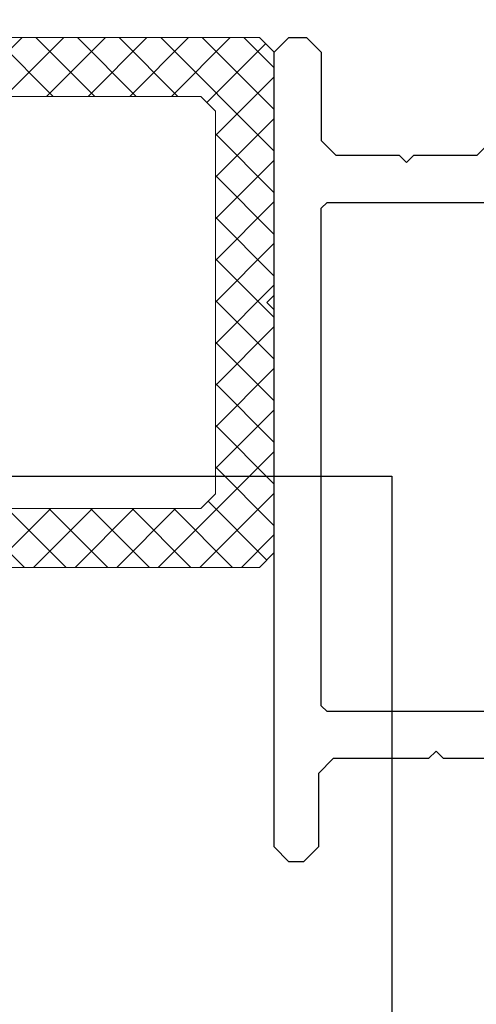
# Model space of a CAD drawing. Header units: millimetres. Extents: x -637441 to -130928, y -380379 to -53767.
# Tile 338 of 390: x -337385 to -337369, y -152169 to -152135. Entities that reach past the tile are written whole.
import ezdxf

# ---------------------------------------------------------------- set-up
doc = ezdxf.new("R2010")
doc.units = ezdxf.units.MM
doc.header["$LTSCALE"] = 10
for name, color, linetype in [('AL_1', 187, 'Continuous'), ('AL_3', 7, 'Continuous'), ('CrossSectionsProfils', 7, 'Continuous')]:
    doc.layers.add(name, color=color, linetype=linetype)
for name, color, linetype, lineweight in [('CKTEXTY_MALE', 7, 'Continuous', 25), ('MB-kreskowanie', 8, 'Continuous', 5), ('MB-uszczelki_tworzywa', 8, 'Continuous', 9)]:
    doc.layers.add(name, color=color, linetype=linetype, lineweight=lineweight)

# ---------------------------------------------------------------- blocks, each defined once
blk = doc.blocks.new('*U807')
at = {"layer": 'AL_1'}
h = blk.add_hatch(dxfattribs=at)
h.set_pattern_fill('MINERAL WOOL', color=256, scale=100)
h.set_pattern_definition([(0, (-256.3881581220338, 1.821747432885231e-14), (0, 100), []), (68.1986, (-236.3881581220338, 25.00000000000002), (-40.00248974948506, -0.003720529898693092), [53.84999999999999, -53.84999999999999]), (111.8014, (-236.3881581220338, 25.00000000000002), (-40.00248974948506, 0.003720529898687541), [53.84999999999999, -53.84999999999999]), (90, (-236.3881581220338, 18.40000000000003), (-40, 2.449293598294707e-15), [6.600000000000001, -93.40000000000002]), (90, (-256.3881581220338, 75.00000000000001), (-40, 2.449293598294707e-15), [6.600000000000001, -93.40000000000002]), (11.3099, (-256.3881581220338, 1.821747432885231e-14), (-39.99996459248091, -1.655210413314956e-05), [7.84, -494.21, 7.84, -509.9000000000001]), (11.3099, (-256.3881581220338, 100), (-39.99996459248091, -1.655210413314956e-05), [7.84, -494.21, 7.84, -509.9000000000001]), (26.5651, (-248.6958581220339, 1.538500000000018), (-40.00003617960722, 1.063649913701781e-05), [2.75, -220.85]), (33.6901, (-246.2342581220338, 2.769300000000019), (-39.99998584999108, -2.267113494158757e-05), [2.218699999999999, -718.8914999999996]), (33.6901, (-246.2342581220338, 102.7693), (-39.99998584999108, -2.267113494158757e-05), [2.218699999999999, -718.8914999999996]), (33.6901, (-246.2342581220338, 202.7693000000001), (-39.99998584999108, -2.267113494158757e-05), [2.218699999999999, -718.8914999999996]), (33.6901, (-246.2342581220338, 302.7693000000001), (-39.99998584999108, -2.267113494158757e-05), [2.218699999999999, -718.8914999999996]), (45, (-244.3881581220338, 4.000000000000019), (-40.00004066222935, 0), [5.656900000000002, -277.1858000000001]), (45, (-244.3881581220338, 104), (-40.00004066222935, 0), [5.656900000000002, -277.1858000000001]), (63.43480000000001, (-240.3881581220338, 8.000000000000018), (-40.00003617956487, 5.91767340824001e-05), [7.155299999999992, -440.0581999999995]), (63.43480000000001, (-240.3881581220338, 108), (-40.00003617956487, 5.91767340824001e-05), [7.155299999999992, -440.0581999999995]), (63.43480000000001, (-240.3881581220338, 208.0000000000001), (-40.00003617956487, 5.91767340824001e-05), [7.155299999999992, -440.0581999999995]), (63.43480000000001, (-240.3881581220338, 308.0000000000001), (-40.00003617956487, 5.91767340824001e-05), [7.155299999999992, -440.0581999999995]), (78.6901, (-237.1881581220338, 14.40000000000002), (-39.99996459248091, 1.655210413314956e-05), [4.0793, -199.8815]), (78.6901, (-237.1881581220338, 114.4), (-39.99996459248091, 1.655210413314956e-05), [4.0793, -199.8815]), (168.6901, (-256.3881581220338, 1.821747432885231e-14), (-39.99996459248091, 1.655210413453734e-05), [7.84, -494.21, 7.84, -509.9000000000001]), (168.6901, (-256.3881581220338, 100), (-39.99996459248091, 1.655210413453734e-05), [7.84, -494.21, 7.84, -509.9000000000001]), (153.4349, (-264.0804581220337, 1.538500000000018), (-40.00003617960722, -1.063649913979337e-05), [2.75, -220.85]), (146.3099, (-266.5420581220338, 2.769300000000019), (-39.99998584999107, 2.267113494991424e-05), [2.2187, -718.8915]), (146.3099, (-266.5420581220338, 102.7693), (-39.99998584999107, 2.267113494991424e-05), [2.2187, -718.8915]), (146.3099, (-266.5420581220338, 202.7693000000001), (-39.99998584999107, 2.267113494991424e-05), [2.2187, -718.8915]), (146.3099, (-266.5420581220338, 302.7693000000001), (-39.99998584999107, 2.267113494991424e-05), [2.2187, -718.8915]), (135, (-268.3881581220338, 4.000000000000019), (-40.00004066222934, 2.775557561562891e-15), [5.656900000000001, -277.1858]), (135, (-268.3881581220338, 104), (-40.00004066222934, 2.775557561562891e-15), [5.656900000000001, -277.1858]), (116.5652, (-272.3881581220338, 8.000000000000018), (-40.00003617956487, -5.917673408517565e-05), [7.1553, -440.0582]), (116.5652, (-272.3881581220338, 108), (-40.00003617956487, -5.917673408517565e-05), [7.1553, -440.0582]), (116.5652, (-272.3881581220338, 208.0000000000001), (-40.00003617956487, -5.917673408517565e-05), [7.1553, -440.0582]), (116.5652, (-272.3881581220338, 308.0000000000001), (-40.00003617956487, -5.917673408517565e-05), [7.1553, -440.0582]), (101.3098999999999, (-275.5881581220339, 14.40000000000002), (-39.99996459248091, -1.655210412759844e-05), [4.079299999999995, -199.8814999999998]), (101.3098999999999, (-275.5881581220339, 114.4), (-39.99996459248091, -1.655210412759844e-05), [4.079299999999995, -199.8814999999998]), (333.4349, (-228.6958581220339, -1.538499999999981), (40.00003617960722, 1.063649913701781e-05), [2.75, -220.85]), (206.5651, (-284.0804581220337, -1.538499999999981), (40.00003617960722, -1.063649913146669e-05), [2.75, -220.85]), (326.3099, (-226.2342581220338, -2.769299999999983), (39.99998584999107, -2.267113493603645e-05), [2.2187, -718.8915]), (326.3099, (-226.2342581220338, -102.7693), (39.99998584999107, -2.267113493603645e-05), [2.2187, -718.8915]), (326.3099, (-226.2342581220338, -202.7693), (39.99998584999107, -2.267113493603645e-05), [2.2187, -718.8915]), (326.3099, (-226.2342581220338, -302.7693), (39.99998584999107, -2.267113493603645e-05), [2.2187, -718.8915]), (213.6901, (-286.5420581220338, -2.769299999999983), (39.99998584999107, 2.267113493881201e-05), [2.218699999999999, -718.8914999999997]), (213.6901, (-286.5420581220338, -102.7693), (39.99998584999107, 2.267113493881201e-05), [2.218699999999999, -718.8914999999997]), (213.6901, (-286.5420581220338, -202.7693), (39.99998584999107, 2.267113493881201e-05), [2.218699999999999, -718.8914999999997]), (213.6901, (-286.5420581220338, -302.7693), (39.99998584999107, 2.267113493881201e-05), [2.218699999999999, -718.8914999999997]), (315, (-224.3881581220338, -3.999999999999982), (40.00004066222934, -8.326672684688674e-15), [5.656900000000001, -277.1858]), (315, (-224.3881581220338, -104), (40.00004066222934, -8.326672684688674e-15), [5.656900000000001, -277.1858]), (225, (-288.3881581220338, -3.999999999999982), (40.00004066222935, -5.551115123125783e-15), [5.656900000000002, -277.1858000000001]), (225, (-288.3881581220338, -104), (40.00004066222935, -5.551115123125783e-15), [5.656900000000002, -277.1858000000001]), (296.5652000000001, (-220.3881581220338, -7.999999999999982), (40.00003617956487, 5.917673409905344e-05), [7.155300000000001, -440.0582000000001]), (296.5652000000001, (-220.3881581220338, -108), (40.00003617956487, 5.917673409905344e-05), [7.155300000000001, -440.0582000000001]), (296.5652000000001, (-220.3881581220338, -207.9999999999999), (40.00003617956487, 5.917673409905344e-05), [7.155300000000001, -440.0582000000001]), (296.5652000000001, (-220.3881581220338, -307.9999999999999), (40.00003617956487, 5.917673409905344e-05), [7.155300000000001, -440.0582000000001]), (243.4348, (-292.3881581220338, -7.999999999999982), (40.00003617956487, -5.917673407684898e-05), [7.1553, -440.0582]), (243.4348, (-292.3881581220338, -108), (40.00003617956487, -5.917673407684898e-05), [7.1553, -440.0582]), (243.4348, (-292.3881581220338, -207.9999999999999), (40.00003617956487, -5.917673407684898e-05), [7.1553, -440.0582]), (243.4348, (-292.3881581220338, -307.9999999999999), (40.00003617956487, -5.917673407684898e-05), [7.1553, -440.0582]), (281.3099, (-217.1881581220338, -14.39999999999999), (39.99996459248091, 1.655210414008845e-05), [4.079299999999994, -199.8814999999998]), (281.3099, (-217.1881581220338, -114.4), (39.99996459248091, 1.655210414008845e-05), [4.079299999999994, -199.8814999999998]), (258.6901, (-295.5881581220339, -14.39999999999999), (39.99996459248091, -1.655210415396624e-05), [4.0793, -199.8815]), (258.6901, (-295.5881581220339, -114.4), (39.99996459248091, -1.655210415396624e-05), [4.0793, -199.8815])])
h.paths.add_polyline_path([(-670.1381581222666, -99.99999999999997), (0, -100), (0, 0), (-670.1381581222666, 4.761618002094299e-14)])
at = {"layer": 'AL_3'}
blk.add_lwpolyline([(-670.1381581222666, -99.99999999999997), (0, -100), (0, 0), (-670.1381581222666, 4.761618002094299e-14)], close=True, dxfattribs=at)
blk = doc.blocks.new('K43_2105_X', base_point=(1276.173828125, 1370.8251953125))
at = {"layer": 'CrossSectionsProfils', "flags": 128}
for points in [[(1289.473876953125, 1359.3251953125), (1289.673828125, 1359.525146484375), (1289.673828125, 1361.125244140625), (1289.473876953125, 1361.3251953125), (1282.673828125, 1361.3251953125), (1282.173828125, 1361.8251953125), (1282.173828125, 1365.0751953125), (1281.923828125, 1365.3251953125), (1282.173828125, 1365.5751953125), (1282.173828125, 1368.8251953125), (1282.673828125, 1369.3251953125), (1285.173828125, 1369.3251953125), (1285.673828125, 1369.8251953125), (1285.673828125, 1370.3251953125), (1285.173828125, 1370.8251953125), (1258.173828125, 1370.8251953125), (1257.673828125, 1370.3251953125), (1257.673828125, 1369.725219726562), (1258.173828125, 1369.225219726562), (1261.173828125, 1369.225219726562), (1261.673828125, 1368.725219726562), (1261.673828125, 1366.5751953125), (1261.923828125, 1366.3251953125), (1261.673828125, 1366.0751953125), (1261.673828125, 1363.925170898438), (1261.173828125, 1363.425170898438), (1258.173828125, 1363.425170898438), (1257.673828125, 1362.925170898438), (1257.673828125, 1362.3251953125), (1258.173828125, 1361.8251953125), (1269.173828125, 1361.8251953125), (1269.673828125, 1361.3251953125), (1269.673828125, 1356.3251953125), (1269.173828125, 1355.8251953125), (1258.173828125, 1355.8251953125), (1257.673828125, 1355.3251953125), (1257.673828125, 1354.725219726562), (1258.173828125, 1354.225219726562), (1270.473876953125, 1354.225219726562), (1271.473876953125, 1355.225219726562), (1271.473876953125, 1358.8251953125), (1271.973876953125, 1359.3251953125), (1289.473876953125, 1359.3251953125)], [(1280.573852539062, 1361.425170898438), (1280.573852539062, 1361.925170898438), (1280.073852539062, 1362.425170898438), (1279.77392578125, 1362.425170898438), (1279.573852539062, 1362.625244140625), (1279.573852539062, 1363.225219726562), (1279.77392578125, 1363.425170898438), (1280.373901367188, 1363.425170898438), (1280.573852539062, 1363.625244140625), (1280.573852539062, 1369.025146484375), (1280.373901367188, 1369.225219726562), (1263.473876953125, 1369.225219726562), (1263.27392578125, 1369.025146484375), (1263.27392578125, 1363.625244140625), (1263.473876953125, 1363.425170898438), (1270.473876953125, 1363.425170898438), (1271.473876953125, 1362.425170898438), (1271.473876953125, 1361.425170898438), (1271.973876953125, 1360.925170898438), (1280.073852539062, 1360.925170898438), (1280.573852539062, 1361.425170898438)]]:
    blk.add_lwpolyline(points, dxfattribs=at)
blk = doc.blocks.new('009246')
at = {"layer": 'MB-kreskowanie'}
h = blk.add_hatch(dxfattribs=at)
h.set_pattern_fill('_U', color=256, angle=44.99999999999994, style=0, double=1, pattern_type=0)
h.set_pattern_definition([(44.99999999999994, (0, -0.25), (-0.7071067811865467, 0.7071067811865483), []), (134.9999999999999, (0, -0.25), (-0.7071067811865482, -0.7071067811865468), [])])
h.paths.add_polyline_path([(0, -29.5), (-0.25, -29.75), (-8.5, -29.75), (-9, -29.25), (-9, -0.25), (-8.5, 0.25), (-0.25, 0.25), (0, 0), (0.25, 0.25), (8.5, 0.25), (9, -0.25), (9, -29.25), (8.5, -29.75), (0.25, -29.75)])
h.paths.add_polyline_path([(7, -27.25), (7, -2.25), (6.5, -1.75), (-6.5, -1.75), (-7, -2.25), (-7, -27.25), (-6.5, -27.75), (6.5, -27.75)], flags=16)
at = {"layer": 'MB-uszczelki_tworzywa'}
for points in [[(0, -29.5), (-0.25, -29.75), (-8.5, -29.75), (-9, -29.25), (-9, -0.25), (-8.5, 0.25), (-0.25, 0.25), (0, 0), (0.25, 0.25), (8.5, 0.25), (9, -0.25), (9, -29.25), (8.5, -29.75), (0.25, -29.75)], [(7, -27.25), (7, -2.25), (6.5, -1.75), (-6.5, -1.75), (-7, -2.25), (-7, -27.25), (-6.5, -27.75), (6.5, -27.75)]]:
    blk.add_lwpolyline(points, close=True, dxfattribs=at)
blk = doc.blocks.new('*U806')
blk.add_blockref('009246', (-20, 5.153924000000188))

msp = doc.modelspace()

# ---------------------------------------------------------------- block references
at = {"layer": 'AL_3', "color": 7, "xscale": -1, "rotation": 90}
msp.add_blockref('*U807', (-337472.1016093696, -152820.7144756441), dxfattribs=at)

# ---------------------------------------------------------------- next in the draw order: linework, layer by layer
at = {"layer": 'CKTEXTY_MALE', "color": 7}
msp.add_circle((-337561.8347733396, -152476.1540194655), 613.6384885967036, dxfattribs=at)

# ---------------------------------------------------------------- next in the draw order: block references
at = {"color": 7, "rotation": 90}
msp.add_blockref('*U806', (-337400.6976609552, -152124.6700100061), dxfattribs=at)
at = {"layer": 'CrossSectionsProfils', "yscale": -1, "rotation": 270}
msp.add_blockref('K43_2105_X', (-337376.1015849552, -152154.1700100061), dxfattribs=at)

doc.saveas('drawing.dxf')
